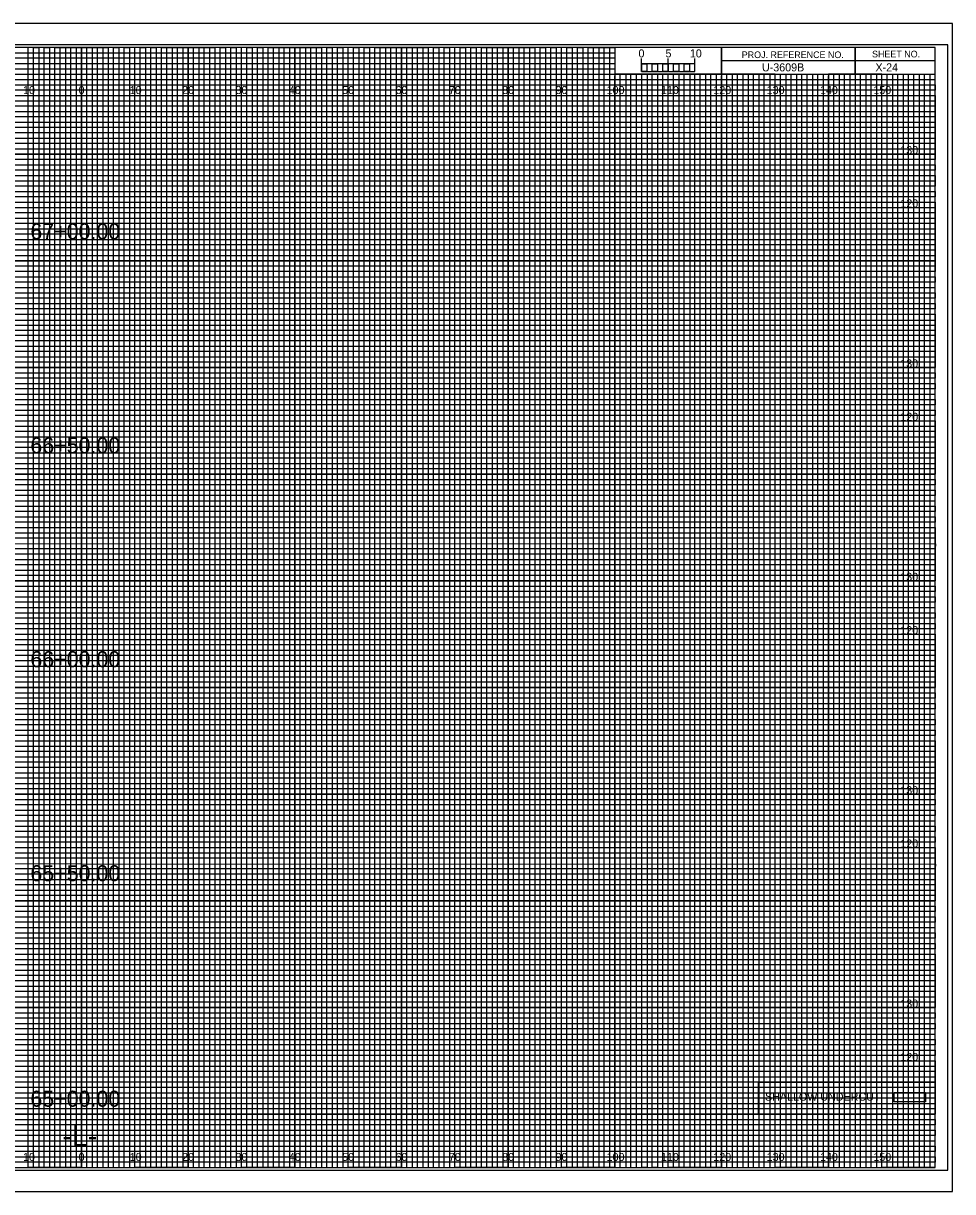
# Model space of a CAD drawing. Extents: x -13 to 329, y -17 to 10994.
# Drawn here: x 149.1 to 323.3, y 4835.5 to 5054.5 of the extents above; entities that cross this region are included whole.
import ezdxf

# ---------------------------------------------------------------- set-up
doc = ezdxf.new("R2010")
doc.units = 0
for name, color, linetype in [('Prop DSN Text', 7, 'Continuous'), ('Prop Grid Mask', 7, 'Continuous'), ('Prop Road Plan_ Recs - UC Shallow (pattern)', 7, 'Continuous'), ('Prop XS Alignment Label', 7, 'Continuous'), ('Prop XS Bar Scale Labels', 7, 'Continuous'), ('Prop XS Elevation Labels', 7, 'Continuous'), ('Prop XS Offset Labels', 7, 'Continuous'), ('Prop XS Project Number', 7, 'Continuous'), ('Prop XS Sheet Number', 7, 'Continuous'), ('Prop XS Station Labels', 7, 'Continuous'), ('Sheet Cross Section CELL', 7, 'Continuous'), ('Sheet Cross Section Grid Major CELL', 7, 'Continuous'), ('Sheet Cross Section Grid Middle CELL', 7, 'Continuous'), ('Sheet Cross Section Grid Minor 1 CELL', 7, 'Continuous'), ('Sheet Cross Section Grid Minor 2 CELL', 7, 'Continuous'), ('Sheet Cross Section Scale CELL', 7, 'Continuous'), ('Sheet Cutting Line CELL', 7, 'Continuous'), ('Sheet DOT Grid CELL', 7, 'Continuous'), ('Sheet Plot Border Inside CELL', 7, 'Continuous'), ('Sheet Plot Border Outside CELL', 7, 'Continuous')]:
    doc.layers.add(name, color=color, linetype=linetype)

msp = doc.modelspace()

# ---------------------------------------------------------------- linework, layer by layer
at = {"layer": 'Prop Grid Mask'}
msp.add_lwpolyline([(286.89, 4856.03), (320, 4856.03), (320, 4850), (286.89, 4850)], close=True, dxfattribs=at)
at = {"layer": 'Prop Road Plan_ Recs - UC Shallow (pattern)'}
msp.add_lwpolyline([(312.34, 4854.08), (318.23, 4854.08), (318.23, 4852.36), (312.34, 4852.36)], close=True, dxfattribs=at)
at = {"layer": 'Sheet Cross Section CELL'}
for p, q in [((305, 5050), (305, 5045)), ((305, 5045), (305, 5050)), ((280, 5047.5), (280, 5045)), ((320, 5047.49), (280, 5047.49)), ((280, 5045), (320, 5045))]:
    msp.add_line(p, q, dxfattribs=at)
for points in [[(320, 5050), (0, 5050), (0, 4840), (320, 4840)], [(280, 5050), (260, 5050), (260, 5045.03), (280, 5045.03)], [(320, 5050), (280, 5050), (280, 5045), (320, 5045)]]:
    msp.add_lwpolyline(points, close=True, dxfattribs=at)
at = {"layer": 'Sheet Cross Section Grid Major CELL'}
for p, q in [((150, 5050), (140, 5050)), ((150, 4840), (150, 5050)), ((170, 5050), (160, 5050)), ((160, 5050), (160, 4840)), ((170, 4840), (170, 5050)), ((190, 5050), (180, 5050)), ((180, 5050), (180, 4840)), ((190, 4840), (190, 5050)), ((210, 5050), (200, 5050)), ((200, 5050), (200, 4840)), ((210, 4840), (210, 5050)), ((230, 5050), (220, 5050)), ((220, 5050), (220, 4840)), ((230, 4840), (230, 5050)), ((250, 5050), (240, 5050)), ((240, 5050), (240, 4840)), ((250, 4840), (250, 5050)), ((260, 5050), (260, 4840)), ((270, 4840), (270, 5045)), ((290, 5045), (280, 5045)), ((280, 5045), (280, 4840)), ((290, 4840), (290, 5045)), ((310, 5045), (300, 5045)), ((300, 5045), (300, 4840)), ((310, 4840), (310, 5045)), ((160, 4840), (150, 4840)), ((180, 4840), (170, 4840)), ((200, 4840), (190, 4840)), ((220, 4840), (210, 4840)), ((240, 4840), (230, 4840)), ((260, 4840), (250, 4840)), ((280, 4840), (270, 4840)), ((300, 4840), (290, 4840)), ((320, 4840), (310, 4840)), ((320, 4840), (320, 4840))]:
    msp.add_line(p, q, dxfattribs=at)
for points in [[(0, 5040), (320, 5040), (320, 5030), (0, 5030)], [(0, 5020), (320, 5020), (320, 5010), (0, 5010)], [(0, 5000), (320, 5000), (320, 4990), (0, 4990)], [(0, 4980), (320, 4980), (320, 4970), (0, 4970)], [(0, 4960), (320, 4960), (320, 4950), (0, 4950)], [(0, 4940), (320, 4940), (320, 4930), (0, 4930)], [(0, 4920), (320, 4920), (320, 4910), (0, 4910)], [(0, 4900), (320, 4900), (320, 4890), (0, 4890)], [(0, 4880), (320, 4880), (320, 4870), (0, 4870)], [(0, 4860), (320, 4860), (320, 4850), (0, 4850)]]:
    msp.add_lwpolyline(points, dxfattribs=at)
at = {"layer": 'Sheet Cross Section Grid Middle CELL'}
for points in [[(145, 4840), (155, 4840), (155, 5050), (165, 5050), (165, 4840), (175, 4840), (175, 5050), (185, 5050), (185, 4840), (195, 4840), (195, 5050), (205, 5050), (205, 4840), (215, 4840), (215, 5050), (225, 5050), (225, 4840), (235, 4840), (235, 5050), (245, 5050), (245, 4840), (255, 4840), (255, 5050), (259.93, 5050), (260, 5050), (260, 5045), (264.99, 5045), (264.99, 4840), (275, 4840), (275, 5045), (285, 5045), (285, 4840), (295, 4840), (295, 5045), (305, 5045), (305, 4840), (315, 4840), (315, 5045)], [(0, 5045), (275, 5045)], [(0, 5025), (320, 5025), (320, 5035), (0, 5035)], [(0, 5005), (320, 5005), (320, 5015), (0, 5015)], [(0, 4985), (320, 4985), (320, 4995), (0, 4995)], [(0, 4965), (320, 4965), (320, 4975), (0, 4975)], [(0, 4945), (320, 4945), (320, 4955), (0, 4955)], [(0, 4925), (320, 4925), (320, 4935), (0, 4935)], [(0, 4905), (320, 4905), (320, 4915), (0, 4915)], [(0, 4885), (320, 4885), (320, 4895), (0, 4895)], [(0, 4865), (320, 4865), (320, 4875), (0, 4875)], [(0, 4845), (320, 4845), (320, 4855), (0, 4855)]]:
    msp.add_lwpolyline(points, dxfattribs=at)
at = {"layer": 'Sheet Cross Section Grid Minor 1 CELL'}
for p, q in [((0, 5049), (260, 5049)), ((260, 5047.98), (0, 5047.98)), ((260, 5049), (260, 5047.98)), ((0, 5047), (260, 5047)), ((260, 5045.89), (0, 5045.89)), ((260, 5047), (260, 5045.89)), ((0, 5044), (320, 5044))]:
    msp.add_line(p, q, dxfattribs=at)
for points in [[(0, 5043), (270, 5043), (320, 5043), (320, 5042), (0, 5042)], [(0, 5041), (320, 5041), (320, 5039), (0, 5039)], [(0, 5038), (320, 5038), (320, 5037), (0, 5036.98)], [(0, 5036), (320, 5036), (320, 5034), (0, 5034)], [(0, 5033), (320, 5033), (320, 5032), (0, 5032)], [(0, 5031), (320, 5031), (320, 5029), (0, 5029)], [(0, 5028), (320, 5028), (320, 5027), (0, 5027)], [(0, 5026), (320, 5026), (320, 5024), (0, 5024)], [(0, 5023), (320, 5023), (320, 5022), (0, 5022)], [(0, 5021), (320, 5021), (320, 5019), (0, 5019)], [(0, 5018), (320, 5018), (320, 5017), (0, 5017)], [(0, 5016), (320, 5016), (320, 5013.95), (320, 5013), (320, 5012), (0, 5012)], [(0, 5014), (320, 5014), (320, 5013), (0, 5013)], [(0, 5011), (320, 5011), (320, 5009), (0, 5009.03)], [(0, 5009.03), (320, 5009), (320, 5008), (0, 5008)], [(0, 5007), (320, 5007), (320, 5006), (0, 5006)], [(0, 5004), (320, 5004), (320, 5003), (0, 5003)], [(0, 5002), (320, 5002), (320, 5001), (0, 5001)], [(-0.07, 4998.89), (320, 4998.89), (320, 4997.88), (-0.07, 4997.88)], [(0, 4997), (320, 4997), (320, 4996), (0, 4996)], [(0, 4994), (320, 4994), (320, 4993), (0, 4993)], [(0, 4992), (320, 4992), (320, 4991), (0, 4991)], [(0, 4989), (320, 4989), (320, 4988), (0, 4988)], [(0, 4987), (320, 4987), (320, 4986), (0, 4986)], [(0, 4984), (320, 4984), (320, 4983), (0, 4983)], [(0, 4982), (320, 4982), (320, 4981), (0, 4981)], [(0, 4979), (320, 4979), (319.99, 4977.98), (0, 4978)], [(0, 4977), (320, 4977), (320, 4976), (0, 4976)], [(0, 4974), (320, 4974), (320, 4973), (0, 4973)], [(0, 4972), (320, 4972), (320, 4971), (0, 4971)], [(0, 4969), (320, 4969), (320, 4968), (0, 4968)], [(0, 4967), (320, 4967), (320, 4966), (0, 4966)], [(0, 4964), (320, 4964), (320, 4963), (0, 4963)], [(0, 4962), (320, 4962), (320, 4961), (0, 4961)], [(0, 4959), (320, 4959), (320, 4958), (0, 4958)], [(0, 4956.99), (320.07, 4956.91), (320, 4956), (0, 4956)], [(0, 4954), (320, 4954), (320, 4953), (0, 4953)], [(0, 4952), (320, 4952), (320, 4951), (0, 4951)], [(0, 4949), (320, 4949), (320, 4948), (0, 4948)], [(0, 4947), (320, 4947), (320, 4946), (0, 4946)], [(0, 4944), (320, 4944), (320, 4943), (0, 4943)], [(0, 4942), (320, 4942), (320, 4941), (0, 4941)], [(0, 4939), (320, 4939), (320, 4938), (0, 4938)], [(0, 4937), (320, 4937), (320, 4936), (0, 4936)], [(0, 4934), (320, 4934), (320, 4933), (0, 4933)], [(0, 4932), (320, 4932), (320, 4931), (0, 4931)], [(0, 4929), (320, 4929), (320, 4928), (0, 4928)], [(0, 4927), (320, 4927), (320, 4926), (0, 4926)], [(0, 4924), (320, 4924), (320, 4923), (0, 4923)], [(0, 4922), (320, 4922), (320, 4921), (0, 4921)], [(0, 4919), (320, 4919), (319.99, 4917.98), (0, 4918)], [(0, 4917), (320, 4917), (320, 4916), (0, 4916)], [(0, 4914), (320, 4914), (320, 4913), (0, 4913)], [(0, 4912), (320, 4912), (320, 4911), (0, 4911)], [(0, 4909), (320, 4909), (320, 4908), (0, 4908)], [(0, 4907), (320, 4907), (320, 4906), (0, 4906)], [(0, 4904), (320, 4904), (320, 4903), (0, 4903)], [(0, 4902), (320, 4902), (320, 4901), (0, 4901)], [(0, 4899), (320, 4899), (320, 4898), (0, 4898)], [(0, 4896.99), (320.07, 4896.91), (320, 4896), (0, 4896)], [(0, 4894), (320, 4894), (320, 4893), (0, 4893)], [(0, 4892), (320, 4892), (320, 4891), (0, 4891)], [(0, 4889), (320, 4889), (320, 4888), (0, 4888)], [(0, 4887), (320, 4887), (320, 4886), (0, 4886)], [(0, 4884), (320, 4884), (320, 4883), (0, 4883)], [(0, 4882), (320, 4882), (320, 4881), (0, 4881)], [(0, 4879), (320, 4879), (320, 4878), (0, 4878)], [(0, 4877), (320, 4877), (320, 4876), (0, 4876)], [(0, 4874), (320, 4874), (320, 4873), (0, 4873)], [(0, 4872), (320, 4872), (320, 4871), (0, 4871)], [(0, 4869), (320, 4869), (320, 4868), (0, 4868)], [(0, 4867), (320, 4867), (320, 4866), (0, 4866)], [(0, 4864), (320, 4864), (320, 4863), (0, 4863)], [(0, 4862), (320, 4862), (320, 4861), (0, 4861)], [(0, 4859), (320, 4859), (320, 4858), (0, 4858)], [(0, 4857), (320, 4857), (320, 4856), (0, 4856)], [(0, 4854), (320, 4854), (320, 4853), (0, 4853)], [(0, 4852), (320, 4852), (320, 4851), (0, 4851)], [(0, 4849), (320, 4849), (320, 4848), (0, 4848)], [(0, 4847), (320, 4847), (320, 4846), (0, 4846)], [(0, 4844), (320, 4844), (320, 4843), (0, 4843)], [(0, 4842), (320, 4842), (320, 4841), (0, 4841)]]:
    msp.add_lwpolyline(points, dxfattribs=at)
at = {"layer": 'Sheet Cross Section Grid Minor 2 CELL'}
for p, q in [((267, 5045), (266.01, 5045)), ((266.01, 5045), (266.01, 4840)), ((267, 4840), (267, 5045)), ((269, 5045), (268, 5045)), ((268, 5045), (268, 4840)), ((269, 4840), (269, 5045)), ((266.01, 4840), (265, 4840)), ((268, 4840), (267, 4840))]:
    msp.add_line(p, q, dxfattribs=at)
for points in [[(150, 4840), (151, 4840), (151, 5050), (152, 5050), (152, 4840)], [(152, 4840), (153, 4840), (153, 5050), (154, 5050), (154, 4840)], [(155, 4840), (156, 4840), (156, 5050), (157, 5050), (157, 4840)], [(157, 4840), (158, 4840), (158, 5050), (159, 5050), (159, 4840)], [(160, 4840), (161, 4840), (161, 5050), (162, 5050), (162, 4840)], [(162, 4840), (163, 4840), (163, 5050), (164, 5050), (164, 4840)], [(165, 4840), (166, 4840), (166, 5050), (167, 5050), (167, 4840)], [(167, 4840), (168, 4840), (168, 5050), (169, 5050), (169, 4840)], [(170, 4840), (171, 4840), (171, 5050), (172, 5050), (172, 4840)], [(172, 4840), (173, 4840), (173, 5050), (174, 5050), (174, 4840)], [(175, 4840), (176, 4840), (176, 5050), (177, 5050), (177, 4840)], [(177, 4840), (178, 4840), (178, 5050), (179, 5050), (179, 4840)], [(180, 4840), (181, 4840), (181, 5050), (182, 5050), (182, 4840)], [(182, 4840), (183, 4840), (183, 5050), (184, 5050), (184, 4840)], [(185, 4840), (186, 4840), (186, 5050), (187, 5050), (187, 4840)], [(187, 4840), (188, 4840), (188, 5050), (189, 5050), (189, 4840)], [(190, 4840), (191, 4840), (191, 5050), (192, 5050), (192, 4840)], [(192, 4840), (193, 4840), (193, 5050), (194, 5050), (194, 4840)], [(195, 4840), (196, 4840), (196, 5050), (197, 5050), (197, 4840)], [(197, 4840), (198, 4840), (198, 5050), (199, 5050), (199, 4840)], [(200, 4840), (201, 4840), (201, 5050), (202, 5050), (202, 4840)], [(202, 4840), (203, 4840), (203, 5050), (204, 5050), (204, 4840)], [(205, 4840), (206, 4840), (206, 5050), (207, 5050), (207, 4840)], [(207, 4840), (208, 4840), (208, 5050), (209, 5050), (209, 4840)], [(210, 4840), (211, 4840), (211, 5050), (212, 5050), (212, 4840)], [(212, 4840), (213, 4840), (213, 5050), (214, 5050), (214, 4840)], [(215, 4840), (216, 4840), (216, 5050), (217, 5050), (217, 4840)], [(217, 4840), (218, 4840), (218, 5050), (219, 5050), (219, 4840)], [(220, 4840), (221, 4840), (221, 5050), (222, 5050), (222, 4840)], [(222, 4840), (223, 4840), (223, 5050), (224, 5050), (224, 4840)], [(225, 4840), (226, 4840), (226, 5050), (227, 5050), (227, 4840)], [(227, 4840), (228, 4840), (228, 5050), (229, 5050), (229, 4840)], [(230, 4840), (231, 4840), (231, 5050), (232, 5050), (232, 4840)], [(232, 4840), (233, 4840), (233, 5050), (234, 5050), (234, 4840)], [(235, 4840), (236, 4840), (236, 5050), (237, 5050), (237, 4840)], [(237, 4840), (238, 4840), (238, 5050), (239, 5050), (239, 4840)], [(240, 4840), (241, 4840), (241, 5050), (242, 5050), (242, 4840)], [(242, 4840), (243, 4840), (243, 5050), (244, 5050), (244, 4840)], [(245, 4840), (246, 4840), (246, 5050), (247, 5050), (247, 4840)], [(247, 4840), (248, 4840), (248, 5050), (249, 5050), (249, 4840)], [(250, 4840), (251, 4840), (251, 5050), (252, 5050), (252, 4840)], [(252, 4840), (253, 4840), (253, 5050), (254, 5050), (254, 4840)], [(255, 4840), (256, 4840), (256, 5050), (257, 5050), (257, 4840)], [(257, 4840), (258, 4840), (258, 5050), (259, 5050), (259, 4840)], [(260, 4840), (261, 4840), (261, 5045), (262.02, 5045), (262.02, 4840)], [(262, 4840), (263, 4840), (263, 5045), (263.99, 5045), (263.99, 4840)], [(270, 4840), (270.98, 4840), (270.98, 5045), (272, 5045), (272, 4840)], [(272, 4840), (273, 4840), (273, 5045), (274.05, 5045), (274.05, 4840)], [(275, 4840), (276, 4840), (276, 5045), (277, 5045), (277, 4840)], [(277, 4840), (278, 4840), (278, 5045), (279, 5045), (279, 4840)], [(280, 4840), (281, 4840), (281, 5045), (282, 5045), (282, 4840)], [(282, 4840), (283, 4840), (283, 5045), (284, 5045), (284, 4840)], [(285, 4840), (286, 4840), (286, 5045), (287, 5045), (287, 4840)], [(287, 4840), (288, 4840), (288, 5045), (289, 5045), (289, 4840)], [(290, 4840), (291, 4840), (291, 5045), (292, 5045), (292, 4840)], [(292, 4840), (293, 4840), (293, 5045), (294, 5045), (294, 4840)], [(295, 4840), (296, 4840), (296, 5045), (297, 5045), (297, 4840)], [(297, 4840), (298, 4840), (298, 5045), (299, 5045), (299, 4840)], [(300, 4840), (301, 4840), (301, 5045), (302, 5045), (302, 4840)], [(302, 4840), (303, 4840), (303, 5045), (304, 5045), (304, 4840)], [(305, 4840), (306, 4840), (306, 5045), (307, 5045), (307, 4840)], [(307, 4840), (308, 4840), (308, 5045), (309, 5045), (309, 4840)], [(310, 4840), (311, 4840), (311, 5045), (312, 5045), (312, 4840)], [(312, 4840), (313, 4840), (313, 5045), (314, 5045), (314, 4840)], [(315, 4840), (316, 4840), (316, 5045), (317, 5045), (317, 4840)], [(317, 4840), (318, 4840), (318, 5045), (319, 5045), (319, 4840)]]:
    msp.add_lwpolyline(points, dxfattribs=at)
at = {"layer": 'Sheet Cross Section Scale CELL'}
for p, q in [((265, 5045.49), (265, 5047.9)), ((265, 5046.9), (265, 5047.9)), ((270, 5045.49), (270, 5047.9)), ((275, 5045.49), (275, 5047.9)), ((275, 5046.9), (275, 5047.9))]:
    msp.add_line(p, q, dxfattribs=at)
for points in [[(275, 5046.9), (265, 5046.9), (265, 5045.49), (275, 5045.49)], [(265, 5046.9), (266, 5046.9), (266, 5045.49), (265, 5045.49)], [(267, 5046.9), (268, 5046.9), (268, 5045.49), (267, 5045.49)], [(269, 5046.9), (270, 5046.9), (270, 5045.49), (269, 5045.49)], [(271, 5046.9), (272, 5046.9), (272, 5045.49), (271, 5045.49)], [(273, 5046.9), (274, 5046.9), (274, 5045.49), (273, 5045.49)]]:
    msp.add_lwpolyline(points, close=True, dxfattribs=at)
at = {"layer": 'Sheet Cutting Line CELL'}
for p, q in [((323.3, 5054.5), (-13.4, 5054.5)), ((-13.4, 4835.5), (323.3, 4835.5))]:
    msp.add_line(p, q, dxfattribs=at)
at = {"layer": 'Sheet DOT Grid CELL'}
for p, q in [((150, 4840), (150, 5050)), ((160, 4840), (160, 5050)), ((170, 4840), (170, 5050)), ((180, 4840), (180, 5050)), ((190, 4840), (190, 5050)), ((200, 4840), (200, 5050)), ((210, 4840), (210, 5050)), ((220, 4840), (220, 5050)), ((230, 4840), (230, 5050)), ((240, 4840), (240, 5050)), ((250, 4840), (250, 5050)), ((260, 4840), (260, 5044.69)), ((270, 4840), (270, 5044.69)), ((280, 4840), (280, 5044.69)), ((290, 4840), (290, 5044.69)), ((300, 4840), (300, 5044.69)), ((310, 4840), (310, 5044.69)), ((0, 5040), (320, 5040)), ((0, 5030), (320, 5030)), ((0, 5020), (320, 5020)), ((0, 5010), (320, 5010)), ((0, 5000), (320, 5000)), ((0, 4990), (320, 4990)), ((0, 4980), (320, 4980)), ((0, 4970), (320, 4970)), ((0, 4960), (320, 4960)), ((0, 4950), (320, 4950)), ((0, 4940), (320, 4940)), ((0, 4930), (320, 4930)), ((0, 4920), (320, 4920)), ((0, 4910), (320, 4910)), ((0, 4900), (320, 4900)), ((0, 4890), (320, 4890)), ((0, 4880), (320, 4880)), ((0, 4870), (320, 4870)), ((0, 4860), (320, 4860)), ((0, 4850), (320, 4850))]:
    msp.add_line(p, q, dxfattribs=at)
at = {"layer": 'Sheet Plot Border Inside CELL'}
msp.add_lwpolyline([(-10.8, 4839.5), (322.4, 4839.5), (322.4, 5050.5), (-10.8, 5050.5)], close=True, dxfattribs=at)
at = {"layer": 'Sheet Plot Border Outside CELL'}
msp.add_lwpolyline([(-13.4, 4835.5), (323.3, 4835.5), (323.3, 5054.5), (-13.4, 5054.5)], close=True, dxfattribs=at)

# ---------------------------------------------------------------- texts
at = {"layer": 'Prop DSN Text'}
msp.add_text('SHALLOW UNDERCUT', height=1.5, dxfattribs=at).set_placement((288.13, 4852.55))
at = {"layer": 'Prop XS Alignment Label'}
msp.add_text('-L-', height=4, dxfattribs=at).set_placement((156.42, 4844))
at = {"layer": 'Prop XS Bar Scale Labels'}
for s, p in [('5', (269.47, 5048.12)), ('10', (274.04, 5048.12))]:
    msp.add_text(s, height=1.5, dxfattribs=at).set_placement(p)
at = {"layer": 'Prop XS Elevation Labels'}
for s, p in [('130', (313.49, 5030)), ('120', (313.5, 5020)), ('130', (313.49, 4990)), ('120', (313.5, 4980)), ('130', (313.49, 4950)), ('120', (313.5, 4940)), ('130', (313.49, 4910)), ('120', (313.5, 4900)), ('130', (313.49, 4870)), ('120', (313.5, 4860))]:
    msp.add_text(s, height=1.5, dxfattribs=at).set_placement(p)
at = {"layer": 'Prop XS Offset Labels'}
for s, p in [('10', (149.04, 5041.25)), ('0', (159.45, 5041.25)), ('0', (159.45, 5041.25)), ('10', (169.04, 5041.25)), ('20', (178.86, 5041.25)), ('30', (188.86, 5041.25)), ('40', (198.86, 5041.25)), ('50', (208.86, 5041.25)), ('60', (218.86, 5041.25)), ('70', (228.86, 5041.25)), ('80', (238.86, 5041.25)), ('90', (248.86, 5041.25)), ('100', (258.44, 5041.25)), ('110', (268.62, 5041.25)), ('120', (278.44, 5041.25)), ('130', (288.44, 5041.25)), ('140', (298.44, 5041.25)), ('150', (308.44, 5041.25)), ('10', (149.04, 4841.25)), ('0', (159.45, 4841.25)), ('0', (159.45, 4841.25)), ('10', (169.04, 4841.25)), ('20', (178.86, 4841.25)), ('30', (188.86, 4841.25)), ('40', (198.86, 4841.25)), ('50', (208.86, 4841.25)), ('60', (218.86, 4841.25)), ('70', (228.86, 4841.25)), ('80', (238.86, 4841.25)), ('90', (248.86, 4841.25)), ('100', (258.44, 4841.25)), ('110', (268.62, 4841.25)), ('120', (278.44, 4841.25)), ('130', (288.44, 4841.25)), ('140', (298.44, 4841.25)), ('150', (308.44, 4841.25))]:
    msp.add_text(s, height=1.5, dxfattribs=at).set_placement(p)
at = {"layer": 'Prop XS Project Number'}
msp.add_text('U-3609B', height=1.5, dxfattribs=at).set_placement((287.56, 5045.5))
at = {"layer": 'Prop XS Sheet Number'}
msp.add_text('X-24', height=1.5, dxfattribs=at).set_placement((308.83, 5045.5))
at = {"layer": 'Prop XS Station Labels'}
for s, p in [('67+00.00', (150.41, 5014.01)), ('66+50.00', (150.41, 4973.89)), ('66+00.00', (150.41, 4933.81)), ('65+50.00', (150.41, 4893.69)), ('65+00.00', (150.41, 4851.42))]:
    msp.add_text(s, height=3, dxfattribs=at).set_placement(p)
at = {"layer": 'Sheet Cross Section CELL'}
for s, p in [('PROJ. REFERENCE NO.', (283.77, 5047.99)), ('SHEET NO.', (308.19, 5048.12))]:
    msp.add_text(s, height=1.25, dxfattribs=at).set_placement(p)
at = {"layer": 'Sheet Cross Section Scale CELL'}
msp.add_text('0', height=1.5, dxfattribs=at).set_placement((264.41, 5048.12))

doc.saveas('drawing.dxf')
